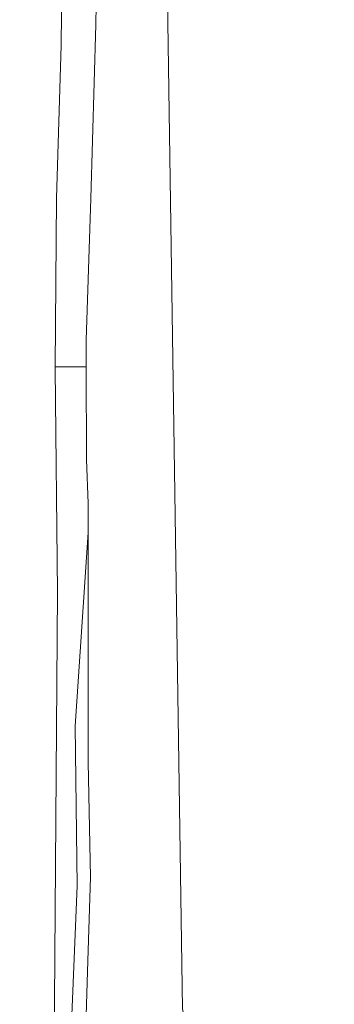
# Model space of a CAD drawing. Header units: metres. Extents: x 250001 to 257773, y 598992 to 609118.
# Tile 498 of 656: x 253904 to 253968, y 604695 to 604894. Entities that reach past the tile are written whole.
import ezdxf
from ezdxf.lldxf.tags import DXFTag

# ---------------------------------------------------------------- set-up
doc = ezdxf.new("R2010")
doc.units = ezdxf.units.M
for name, color, linetype, lineweight in [('B-WE-KG-GRENS_PERCEEL-G', 150, 'KG-PERCEEL', 18), ('B-WE-OG-WATER-GV', 252, 'Continuous', 18), ('B-WE-VH-VERHARDING_GESLOTEN-GV', 252, 'Continuous', 18), ('B-WE-VH-VERHARDING_HALFVERHARDING-GV', 252, 'Continuous', 18), ('B-WE-VH-VERHARDING_OPEN-GV', 252, 'Continuous', 18), ('X-XX-AL-REFERENTIE-G', 7, 'Continuous', 18)]:
    doc.layers.add(name, color=color, linetype=linetype, lineweight=lineweight)
doc.styles.get("Standard").update_dxf_attribs({"font": 'NLCS-ISO.ttf'})
tags = doc.linetypes.add('KG-PERCEEL', pattern='A,5.5,-2,["P",Standard,S=1.8,R=0,X=-0.5,Y=-0.9],-2,5.5,-2,[5,NLCS.SHX,S=0.75,R=0,X=0,Y=0],-2', length=19).pattern_tags.tags
tags[6] = DXFTag(74, 10)

# ---------------------------------------------------------------- blocks, each defined once
blk = doc.blocks.new('BS2021-132-Xref-KAD-20210617')
at = {"layer": 'B-WE-KG-GRENS_PERCEEL-G', "flags": 128}
blk.add_lwpolyline([(253913.11, 604037.56), (253921.15, 604366.89), (253924.41, 604370.14), (253941.81, 604411.44), (253941.06, 604518.57), (253967.75, 604536.84), (253937, 604694.44), (253933.81, 604907.6), (253921.702, 604903.5)], dxfattribs=at)
blk = doc.blocks.new('BS2021-132-Xref-BGT-GRIJS-20210617-aangepast')
at = {"layer": 'B-WE-OG-WATER-GV', "flags": 128}
blk.add_lwpolyline([(253919.586, 604901.392), (253919.42, 604893.51), (253918.4, 604858.3), (253917.48, 604829.64), (253917.493, 604824.294), (253917.537, 604805.555), (253917.912, 604796.614), (253917.912, 604744.359), (253918.39, 604721.058), (253917.782, 604702.01), (253917.075, 604679.864), (253915.4, 604593.863), (253912.546, 604482.885), (253912.277, 604471.249), (253906.606, 604226.697), (253906.07, 604219.782), (253905.477, 604208.042), (253905.287, 604183.223), (253904.018, 604110.561)], dxfattribs=at)
at = {"layer": 'B-WE-VH-VERHARDING_GESLOTEN-GV', "flags": 128}
blk.add_lwpolyline([(253906.196, 604471.388), (253907.48, 604532.81), (253909.62, 604628.13), (253911.04, 604686.71), (253911.66, 604778.72), (253911.205, 604823.844), (253911.2, 604824.279), (253911.2, 604824.31), (253911.46, 604858.37), (253912.41, 604889.33), (253912.57, 604902.02)], dxfattribs=at)
at = {"layer": 'B-WE-VH-VERHARDING_HALFVERHARDING-GV', "flags": 128}
blk.add_lwpolyline([(253917.075, 604679.864), (253917.782, 604702.01), (253918.39, 604721.058), (253917.912, 604744.359), (253917.912, 604790.769), (253915.256, 604751.643), (253915.645, 604719.308), (253914.311, 604686.635), (253912.891, 604628.055), (253910.751, 604532.735), (253909.467, 604471.313), (253912.277, 604471.249), (253912.546, 604482.885), (253915.4, 604593.863)], close=True, dxfattribs=at)
at = {"layer": 'B-WE-VH-VERHARDING_OPEN-GV', "flags": 128}
for points in [[(253919.42, 604893.51), (253919.586, 604901.392), (253912.57, 604902.02), (253912.41, 604889.33), (253911.46, 604858.37), (253911.2, 604824.31), (253911.2, 604824.279), (253917.493, 604824.294), (253917.48, 604829.64), (253918.4, 604858.3)], [(253914.311, 604686.635), (253915.645, 604719.308), (253915.256, 604751.643), (253917.912, 604790.769), (253917.912, 604796.614), (253917.537, 604805.555), (253917.493, 604824.294), (253911.2, 604824.279), (253911.205, 604823.844), (253911.66, 604778.72), (253911.04, 604686.71), (253909.62, 604628.13), (253907.48, 604532.81), (253906.196, 604471.388), (253909.467, 604471.313), (253910.751, 604532.735), (253912.891, 604628.055)]]:
    blk.add_lwpolyline(points, close=True, dxfattribs=at)

msp = doc.modelspace()

# ---------------------------------------------------------------- block references
at = {"layer": 'X-XX-AL-REFERENTIE-G'}
for name in ['BS2021-132-Xref-BGT-GRIJS-20210617-aangepast', 'BS2021-132-Xref-KAD-20210617']:
    msp.add_blockref(name, (0, 0), dxfattribs=at)

doc.saveas('drawing.dxf')
